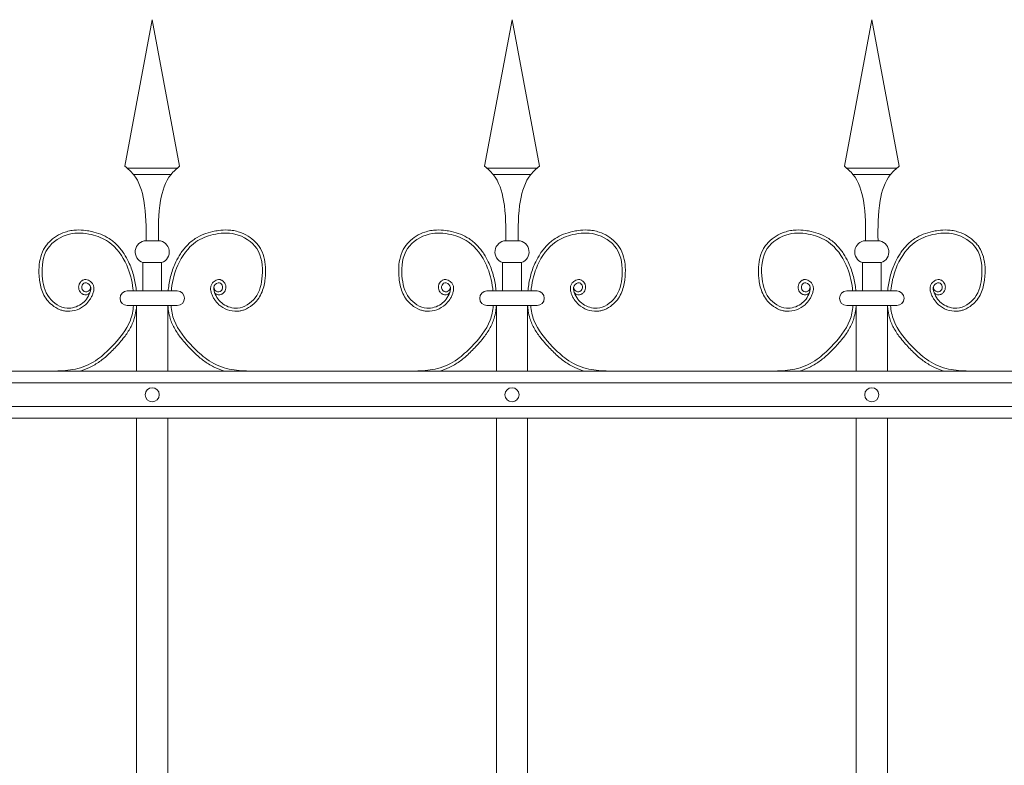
# Model space of a CAD drawing. Header units: millimetres. Extents: x 6567289036 to 6568990308, y 5976640423 to 5977332400.
# Tile 267 of 334: x 6568275012 to 6568275634, y 5976808978 to 5976809449. Entities that reach past the tile are written whole.
import ezdxf

# ---------------------------------------------------------------- set-up
doc = ezdxf.new("R2010")
doc.units = ezdxf.units.MM
doc.layers.add('01_widok', color=7, linetype='Continuous', lineweight=13)

# ---------------------------------------------------------------- blocks, each defined once
blk = doc.blocks.new('A$C6D0402AF')
at = {"layer": '01_widok'}
for p, q in [((0.72249, 1.4602), (0.74, 1.55381)), ((0.75751, 1.4602), (0.74, 1.55381)), ((0.95249, 1.4602), (0.97, 1.55381)), ((0.98751, 1.4602), (0.97, 1.55381)), ((1.18249, 1.4602), (1.2, 1.55381)), ((1.21751, 1.4602), (1.2, 1.55381)), ((0.74, 1.45881), (0.724, 1.45881)), ((0.74, 1.45481), (0.728, 1.45481)), ((0.74, 1.45881), (0.756, 1.45881)), ((0.74, 1.45481), (0.752, 1.45481)), ((0.97, 1.45881), (0.954, 1.45881)), ((0.97, 1.45481), (0.958, 1.45481)), ((0.97, 1.45881), (0.986, 1.45881)), ((0.97, 1.45481), (0.982, 1.45481)), ((1.2, 1.45881), (1.184, 1.45881)), ((1.2, 1.45481), (1.188, 1.45481)), ((1.2, 1.45881), (1.216, 1.45881)), ((1.2, 1.45481), (1.212, 1.45481)), ((0.74, 1.41247), (0.73601, 1.41247)), ((0.74, 1.41247), (0.74399, 1.41247)), ((0.97, 1.41247), (0.96601, 1.41247)), ((0.97, 1.41247), (0.97399, 1.41247)), ((1.2, 1.41247), (1.19601, 1.41247)), ((1.2, 1.41247), (1.20399, 1.41247)), ((0.73401, 1.39847), (0.74, 1.39847)), ((0.73401, 1.39847), (0.73401, 1.38047)), ((0.74599, 1.39847), (0.74, 1.39847)), ((0.74599, 1.39847), (0.74599, 1.38047)), ((0.96401, 1.39847), (0.97, 1.39847)), ((0.96401, 1.39847), (0.96401, 1.38047)), ((0.97599, 1.39847), (0.97, 1.39847)), ((0.97599, 1.39847), (0.97599, 1.38047)), ((1.19401, 1.39847), (1.2, 1.39847)), ((1.19401, 1.39847), (1.19401, 1.38047)), ((1.20599, 1.39847), (1.2, 1.39847)), ((1.20599, 1.39847), (1.20599, 1.38047)), ((0.74, 1.38047), (0.724, 1.38047)), ((0.74, 1.38047), (0.756, 1.38047)), ((0.97, 1.38047), (0.954, 1.38047)), ((0.97, 1.38047), (0.986, 1.38047)), ((1.2, 1.38047), (1.184, 1.38047)), ((1.2, 1.38047), (1.216, 1.38047)), ((0.73, 1.371), (0.724, 1.371)), ((0.73, 1.371), (0.73, 1.329)), ((0.73, 1.371), (0.75, 1.371)), ((0.75, 1.371), (0.75, 1.329)), ((0.75, 1.371), (0.756, 1.371)), ((0.96, 1.371), (0.954, 1.371)), ((0.96, 1.371), (0.96, 1.329)), ((0.96, 1.371), (0.98, 1.371)), ((0.98, 1.371), (0.98, 1.329)), ((0.98, 1.371), (0.986, 1.371)), ((1.19, 1.371), (1.184, 1.371)), ((1.19, 1.371), (1.19, 1.329)), ((1.19, 1.371), (1.21, 1.371)), ((1.21, 1.371), (1.21, 1.329)), ((1.21, 1.371), (1.216, 1.371)), ((2.57, 1.329), (0.06, 1.329)), ((0.06, 1.3215), (2.57, 1.3215)), ((0.06, 1.3065), (2.57, 1.3065)), ((2.57, 1.299), (0.06, 1.299)), ((0.73, 1.299), (0.73, 0.819)), ((0.75, 1.299), (0.75, 0.819)), ((0.96, 1.299), (0.96, 0.819)), ((0.98, 1.299), (0.98, 0.819)), ((1.19, 1.299), (1.19, 0.819)), ((1.21, 1.299), (1.21, 0.819))]:
    blk.add_line(p, q, dxfattribs=at)
for centre in [(0.74, 1.314), (0.97, 1.314), (1.2, 1.314)]:
    blk.add_circle(centre, 0.0045, dxfattribs=at)
for centre, radius, start, end in [((0.73627, 1.40529), 0.00718, 92.05804, 251.68172), ((0.74373, 1.40529), 0.00718, 288.31828, 87.94196), ((0.96627, 1.40529), 0.00718, 92.05804, 251.68172), ((0.97373, 1.40529), 0.00718, 288.31828, 87.94196), ((1.19627, 1.40529), 0.00718, 92.05804, 251.68172), ((1.20373, 1.40529), 0.00718, 288.31828, 87.94196), ((0.72411, 1.37573), 0.00473, 91.38218, 268.61782), ((0.75589, 1.37573), 0.00473, 271.38218, 88.61782), ((0.95411, 1.37573), 0.00473, 91.38218, 268.61782), ((0.98589, 1.37573), 0.00473, 271.38218, 88.61782), ((1.18411, 1.37573), 0.00473, 91.38218, 268.61782), ((1.21589, 1.37573), 0.00473, 271.38218, 88.61782)]:
    blk.add_arc(centre, radius, start, end, dxfattribs=at)
for points in [[(0.72249, 1.4602), (0.728, 1.45481), (0.73464, 1.43812), (0.73601, 1.41247)], [(0.75751, 1.4602), (0.752, 1.45481), (0.74536, 1.43812), (0.74399, 1.41247)], [(0.95249, 1.4602), (0.958, 1.45481), (0.96464, 1.43812), (0.96601, 1.41247)], [(0.98751, 1.4602), (0.982, 1.45481), (0.97536, 1.43812), (0.97399, 1.41247)], [(1.18249, 1.4602), (1.188, 1.45481), (1.19464, 1.43812), (1.19601, 1.41247)], [(1.21751, 1.4602), (1.212, 1.45481), (1.20536, 1.43812), (1.20399, 1.41247)]]:
    blk.add_spline(points, degree=3, dxfattribs=at)
for points, knots in [([(0.70014, 1.37922), (0.69904, 1.37757), (0.69661, 1.37789), (0.69604, 1.37807), (0.69582, 1.37815), (0.6954, 1.37836), (0.6952, 1.37847), (0.69454, 1.37894), (0.69415, 1.37936), (0.69354, 1.38027), (0.69331, 1.38076), (0.69301, 1.3818), (0.69294, 1.38234), (0.69296, 1.38319), (0.693, 1.3835), (0.69312, 1.38409), (0.69321, 1.38437), (0.69352, 1.38516), (0.6938, 1.38563), (0.69451, 1.38648), (0.69493, 1.38686), (0.69571, 1.38729), (0.69599, 1.38741), (0.6965, 1.38756), (0.69673, 1.3876), (0.69717, 1.38764), (0.69739, 1.38765), (0.69816, 1.3876), (0.69868, 1.38745), (0.69962, 1.38704), (0.70004, 1.38678), (0.7008, 1.38617), (0.70115, 1.38583), (0.70165, 1.3852), (0.70183, 1.38493), (0.70214, 1.38437), (0.70227, 1.38409), (0.70247, 1.38353), (0.70255, 1.38324), (0.70271, 1.38238), (0.70272, 1.3818), (0.70263, 1.38073), (0.70253, 1.38022), (0.70232, 1.37942), (0.70222, 1.37911), (0.70199, 1.37846), (0.70186, 1.37811), (0.70158, 1.37743), (0.70142, 1.37709), (0.70094, 1.3761), (0.70057, 1.37546), (0.69937, 1.37364), (0.69842, 1.37254), (0.69577, 1.37019), (0.69394, 1.36909), (0.68996, 1.36762), (0.68782, 1.36725), (0.68488, 1.36741), (0.68409, 1.36752), (0.68255, 1.36786), (0.6818, 1.36809), (0.6792, 1.36908), (0.67747, 1.37012), (0.6747, 1.37238), (0.67359, 1.37352), (0.67169, 1.376), (0.67091, 1.37732), (0.66963, 1.38006), (0.66914, 1.38148), (0.66838, 1.38434), (0.66812, 1.38578), (0.66779, 1.38832), (0.66769, 1.38942), (0.66756, 1.39164), (0.66753, 1.39275), (0.66758, 1.3961), (0.6678, 1.39834), (0.66873, 1.4027), (0.66944, 1.40482), (0.67096, 1.40768), (0.67149, 1.40853), (0.67268, 1.41014), (0.67334, 1.41091), (0.67545, 1.41306), (0.67705, 1.41432), (0.6805, 1.41644), (0.68235, 1.4173), (0.68547, 1.41835), (0.6867, 1.41867), (0.68918, 1.41913), (0.69042, 1.41926), (0.69366, 1.41941), (0.69566, 1.4193), (0.69885, 1.41887), (0.70007, 1.41864), (0.70324, 1.41791), (0.70518, 1.41733), (0.70896, 1.41583), (0.71079, 1.41491), (0.71346, 1.41318), (0.71438, 1.41251), (0.71612, 1.41106), (0.71695, 1.41028), (0.71931, 1.40783), (0.72071, 1.40604), (0.72304, 1.40249), (0.72401, 1.40075), (0.72616, 1.39627), (0.72717, 1.3935), (0.72874, 1.38785), (0.72928, 1.38498), (0.72971, 1.38152), (0.72977, 1.381), (0.72983, 1.38047)], [4.6165, 4.6165, 4.6165, 4.6165, 5.188367, 5.188367, 5.549428, 5.549428, 5.910489, 5.910489, 6.837983, 6.837983, 7.765478, 7.765478, 8.692972, 8.692972, 9.190028, 9.190028, 9.687083, 9.687083, 10.618534, 10.618534, 11.549985, 11.549985, 12.010547, 12.010547, 12.33998, 12.33998, 12.669414, 12.669414, 13.561099, 13.561099, 14.452783, 14.452783, 15.344467, 15.344467, 15.940368, 15.940368, 16.492607, 16.492607, 17.044846, 17.044846, 18.200205, 18.200205, 19.355563, 19.355563, 20.151118, 20.151118, 21.100453, 21.100453, 22.049789, 22.049789, 23.94846, 23.94846, 27.745803, 27.745803, 33.221248, 33.221248, 38.696693, 38.696693, 40.725069, 40.725069, 42.753445, 42.753445, 47.908007, 47.908007, 52.041948, 52.041948, 56.17589, 56.17589, 60.309831, 60.309831, 64.342201, 64.342201, 67.40836, 67.40836, 70.47452, 70.47452, 76.606839, 76.606839, 82.739158, 82.739158, 85.455708, 85.455708, 88.172258, 88.172258, 93.605357, 93.605357, 99.038456, 99.038456, 102.482403, 102.482403, 105.92635, 105.92635, 111.504268, 111.504268, 114.996104, 114.996104, 120.708661, 120.708661, 126.421218, 126.421218, 129.587167, 129.587167, 132.753115, 132.753115, 139.085012, 139.085012, 144.64085, 144.64085, 153.114925, 153.114925, 161.589001, 161.589001, 163.11027, 163.11027, 163.11027, 163.11027]), ([(0.70062, 1.38267), (0.70043, 1.38189), (0.69997, 1.38002), (0.69599, 1.37927), (0.69423, 1.38316), (0.69704, 1.38672), (0.70127, 1.38362), (0.69999, 1.37746), (0.6952, 1.37115), (0.68414, 1.36773), (0.67219, 1.37557), (0.66865, 1.39087), (0.67058, 1.40849), (0.68603, 1.41817), (0.70055, 1.41716), (0.7148, 1.41161), (0.72426, 1.39811), (0.72712, 1.38659), (0.72777, 1.38093), (0.72782, 1.38047)], [0, 0, 0, 0, 2.276171, 5.482858, 9.081143, 12.123133, 16.088096, 20.24215, 29.50989, 38.967775, 52.064989, 66.796785, 84.531155, 101.296087, 115.254866, 127.16367, 146.089907, 161.545397, 162.912572, 162.912572, 162.912572, 162.912572]), ([(0.77986, 1.37922), (0.78096, 1.37757), (0.78339, 1.37789), (0.78396, 1.37807), (0.78418, 1.37815), (0.7846, 1.37836), (0.7848, 1.37847), (0.78546, 1.37894), (0.78585, 1.37936), (0.78646, 1.38027), (0.78669, 1.38076), (0.78699, 1.3818), (0.78706, 1.38234), (0.78704, 1.38319), (0.787, 1.3835), (0.78688, 1.38409), (0.78679, 1.38437), (0.78648, 1.38516), (0.7862, 1.38563), (0.78549, 1.38648), (0.78507, 1.38686), (0.78429, 1.38729), (0.78401, 1.38741), (0.7835, 1.38756), (0.78327, 1.3876), (0.78283, 1.38764), (0.78261, 1.38765), (0.78184, 1.3876), (0.78132, 1.38745), (0.78038, 1.38704), (0.77996, 1.38678), (0.7792, 1.38617), (0.77885, 1.38583), (0.77835, 1.3852), (0.77817, 1.38493), (0.77786, 1.38437), (0.77773, 1.38409), (0.77753, 1.38353), (0.77745, 1.38324), (0.77729, 1.38238), (0.77728, 1.3818), (0.77737, 1.38073), (0.77747, 1.38022), (0.77768, 1.37942), (0.77778, 1.37911), (0.77801, 1.37846), (0.77814, 1.37811), (0.77842, 1.37743), (0.77858, 1.37709), (0.77906, 1.3761), (0.77943, 1.37546), (0.78063, 1.37364), (0.78158, 1.37254), (0.78423, 1.37019), (0.78606, 1.36909), (0.79004, 1.36762), (0.79218, 1.36725), (0.79512, 1.36741), (0.79591, 1.36752), (0.79745, 1.36786), (0.7982, 1.36809), (0.8008, 1.36908), (0.80253, 1.37012), (0.8053, 1.37238), (0.80641, 1.37352), (0.80831, 1.376), (0.80909, 1.37732), (0.81037, 1.38006), (0.81086, 1.38148), (0.81162, 1.38434), (0.81188, 1.38578), (0.81221, 1.38832), (0.81231, 1.38942), (0.81244, 1.39164), (0.81247, 1.39275), (0.81242, 1.3961), (0.8122, 1.39834), (0.81127, 1.4027), (0.81056, 1.40482), (0.80904, 1.40768), (0.80851, 1.40853), (0.80732, 1.41014), (0.80666, 1.41091), (0.80455, 1.41306), (0.80295, 1.41432), (0.7995, 1.41644), (0.79765, 1.4173), (0.79453, 1.41835), (0.7933, 1.41867), (0.79082, 1.41913), (0.78958, 1.41926), (0.78634, 1.41941), (0.78434, 1.4193), (0.78115, 1.41887), (0.77993, 1.41864), (0.77676, 1.41791), (0.77482, 1.41733), (0.77104, 1.41583), (0.76921, 1.41491), (0.76654, 1.41318), (0.76562, 1.41251), (0.76388, 1.41106), (0.76305, 1.41028), (0.76069, 1.40783), (0.75929, 1.40604), (0.75696, 1.40249), (0.75599, 1.40075), (0.75384, 1.39627), (0.75283, 1.3935), (0.75126, 1.38785), (0.75072, 1.38498), (0.75029, 1.38152), (0.75023, 1.381), (0.75017, 1.38047)], [4.6165, 4.6165, 4.6165, 4.6165, 5.188367, 5.188367, 5.549428, 5.549428, 5.910489, 5.910489, 6.837983, 6.837983, 7.765478, 7.765478, 8.692972, 8.692972, 9.190028, 9.190028, 9.687083, 9.687083, 10.618534, 10.618534, 11.549985, 11.549985, 12.010547, 12.010547, 12.33998, 12.33998, 12.669414, 12.669414, 13.561099, 13.561099, 14.452783, 14.452783, 15.344467, 15.344467, 15.940368, 15.940368, 16.492607, 16.492607, 17.044846, 17.044846, 18.200205, 18.200205, 19.355563, 19.355563, 20.151118, 20.151118, 21.100453, 21.100453, 22.049789, 22.049789, 23.94846, 23.94846, 27.745803, 27.745803, 33.221248, 33.221248, 38.696693, 38.696693, 40.725069, 40.725069, 42.753445, 42.753445, 47.908007, 47.908007, 52.041948, 52.041948, 56.17589, 56.17589, 60.309831, 60.309831, 64.342201, 64.342201, 67.40836, 67.40836, 70.47452, 70.47452, 76.606839, 76.606839, 82.739158, 82.739158, 85.455708, 85.455708, 88.172258, 88.172258, 93.605357, 93.605357, 99.038456, 99.038456, 102.482403, 102.482403, 105.92635, 105.92635, 111.504268, 111.504268, 114.996104, 114.996104, 120.708661, 120.708661, 126.421218, 126.421218, 129.587167, 129.587167, 132.753115, 132.753115, 139.085012, 139.085012, 144.64085, 144.64085, 153.114925, 153.114925, 161.589001, 161.589001, 163.11027, 163.11027, 163.11027, 163.11027]), ([(0.77938, 1.38267), (0.77957, 1.38189), (0.78003, 1.38002), (0.78401, 1.37927), (0.78577, 1.38316), (0.78296, 1.38672), (0.77873, 1.38362), (0.78001, 1.37746), (0.7848, 1.37115), (0.79586, 1.36773), (0.80781, 1.37557), (0.81135, 1.39087), (0.80942, 1.40849), (0.79397, 1.41817), (0.77945, 1.41716), (0.7652, 1.41161), (0.75574, 1.39811), (0.75288, 1.38659), (0.75223, 1.38093), (0.75218, 1.38047)], [0, 0, 0, 0, 2.276171, 5.482858, 9.081143, 12.123133, 16.088096, 20.24215, 29.50989, 38.967775, 52.064989, 66.796785, 84.531155, 101.296087, 115.254866, 127.16367, 146.089907, 161.545397, 162.912572, 162.912572, 162.912572, 162.912572]), ([(0.93014, 1.37922), (0.92904, 1.37757), (0.92661, 1.37789), (0.92604, 1.37807), (0.92582, 1.37815), (0.9254, 1.37836), (0.9252, 1.37847), (0.92454, 1.37894), (0.92415, 1.37936), (0.92354, 1.38027), (0.92331, 1.38076), (0.92301, 1.3818), (0.92294, 1.38234), (0.92296, 1.38319), (0.923, 1.3835), (0.92312, 1.38409), (0.92321, 1.38437), (0.92352, 1.38516), (0.9238, 1.38563), (0.92451, 1.38648), (0.92493, 1.38686), (0.92571, 1.38729), (0.92599, 1.38741), (0.9265, 1.38756), (0.92673, 1.3876), (0.92717, 1.38764), (0.92739, 1.38765), (0.92816, 1.3876), (0.92868, 1.38745), (0.92962, 1.38704), (0.93004, 1.38678), (0.9308, 1.38617), (0.93115, 1.38583), (0.93165, 1.3852), (0.93183, 1.38493), (0.93214, 1.38437), (0.93227, 1.38409), (0.93247, 1.38353), (0.93255, 1.38324), (0.93271, 1.38238), (0.93272, 1.3818), (0.93263, 1.38073), (0.93253, 1.38022), (0.93232, 1.37942), (0.93222, 1.37911), (0.93199, 1.37846), (0.93186, 1.37811), (0.93158, 1.37743), (0.93142, 1.37709), (0.93094, 1.3761), (0.93057, 1.37546), (0.92937, 1.37364), (0.92842, 1.37254), (0.92577, 1.37019), (0.92394, 1.36909), (0.91996, 1.36762), (0.91782, 1.36725), (0.91488, 1.36741), (0.91409, 1.36752), (0.91255, 1.36786), (0.9118, 1.36809), (0.9092, 1.36908), (0.90747, 1.37012), (0.9047, 1.37238), (0.90359, 1.37352), (0.90169, 1.376), (0.90091, 1.37732), (0.89963, 1.38006), (0.89914, 1.38148), (0.89838, 1.38434), (0.89812, 1.38578), (0.89779, 1.38832), (0.89769, 1.38942), (0.89756, 1.39164), (0.89753, 1.39275), (0.89758, 1.3961), (0.8978, 1.39834), (0.89873, 1.4027), (0.89944, 1.40482), (0.90096, 1.40768), (0.90149, 1.40853), (0.90268, 1.41014), (0.90334, 1.41091), (0.90545, 1.41306), (0.90705, 1.41432), (0.9105, 1.41644), (0.91235, 1.4173), (0.91547, 1.41835), (0.9167, 1.41867), (0.91918, 1.41913), (0.92042, 1.41926), (0.92366, 1.41941), (0.92566, 1.4193), (0.92885, 1.41887), (0.93007, 1.41864), (0.93324, 1.41791), (0.93518, 1.41733), (0.93896, 1.41583), (0.94079, 1.41491), (0.94346, 1.41318), (0.94438, 1.41251), (0.94612, 1.41106), (0.94695, 1.41028), (0.94931, 1.40783), (0.95071, 1.40604), (0.95304, 1.40249), (0.95401, 1.40075), (0.95616, 1.39627), (0.95717, 1.3935), (0.95874, 1.38785), (0.95928, 1.38498), (0.95971, 1.38152), (0.95977, 1.381), (0.95983, 1.38047)], [4.6165, 4.6165, 4.6165, 4.6165, 5.188367, 5.188367, 5.549428, 5.549428, 5.910489, 5.910489, 6.837983, 6.837983, 7.765478, 7.765478, 8.692972, 8.692972, 9.190028, 9.190028, 9.687083, 9.687083, 10.618534, 10.618534, 11.549985, 11.549985, 12.010547, 12.010547, 12.33998, 12.33998, 12.669414, 12.669414, 13.561099, 13.561099, 14.452783, 14.452783, 15.344467, 15.344467, 15.940368, 15.940368, 16.492607, 16.492607, 17.044846, 17.044846, 18.200205, 18.200205, 19.355563, 19.355563, 20.151118, 20.151118, 21.100453, 21.100453, 22.049789, 22.049789, 23.94846, 23.94846, 27.745803, 27.745803, 33.221248, 33.221248, 38.696693, 38.696693, 40.725069, 40.725069, 42.753445, 42.753445, 47.908007, 47.908007, 52.041948, 52.041948, 56.17589, 56.17589, 60.309831, 60.309831, 64.342201, 64.342201, 67.40836, 67.40836, 70.47452, 70.47452, 76.606839, 76.606839, 82.739158, 82.739158, 85.455708, 85.455708, 88.172258, 88.172258, 93.605357, 93.605357, 99.038456, 99.038456, 102.482403, 102.482403, 105.92635, 105.92635, 111.504268, 111.504268, 114.996104, 114.996104, 120.708661, 120.708661, 126.421218, 126.421218, 129.587167, 129.587167, 132.753115, 132.753115, 139.085012, 139.085012, 144.64085, 144.64085, 153.114925, 153.114925, 161.589001, 161.589001, 163.11027, 163.11027, 163.11027, 163.11027]), ([(0.93062, 1.38267), (0.93043, 1.38189), (0.92997, 1.38002), (0.92599, 1.37927), (0.92423, 1.38316), (0.92704, 1.38672), (0.93127, 1.38362), (0.92999, 1.37746), (0.9252, 1.37115), (0.91414, 1.36773), (0.90219, 1.37557), (0.89865, 1.39087), (0.90058, 1.40849), (0.91603, 1.41817), (0.93055, 1.41716), (0.9448, 1.41161), (0.95426, 1.39811), (0.95712, 1.38659), (0.95777, 1.38093), (0.95782, 1.38047)], [0, 0, 0, 0, 2.276171, 5.482858, 9.081143, 12.123133, 16.088096, 20.24215, 29.50989, 38.967775, 52.064989, 66.796785, 84.531155, 101.296087, 115.254866, 127.16367, 146.089907, 161.545397, 162.912572, 162.912572, 162.912572, 162.912572]), ([(1.00986, 1.37922), (1.01096, 1.37757), (1.01339, 1.37789), (1.01396, 1.37807), (1.01418, 1.37815), (1.0146, 1.37836), (1.0148, 1.37847), (1.01546, 1.37894), (1.01585, 1.37936), (1.01646, 1.38027), (1.01669, 1.38076), (1.01699, 1.3818), (1.01706, 1.38234), (1.01704, 1.38319), (1.017, 1.3835), (1.01688, 1.38409), (1.01679, 1.38437), (1.01648, 1.38516), (1.0162, 1.38563), (1.01549, 1.38648), (1.01507, 1.38686), (1.01429, 1.38729), (1.01401, 1.38741), (1.0135, 1.38756), (1.01327, 1.3876), (1.01283, 1.38764), (1.01261, 1.38765), (1.01184, 1.3876), (1.01132, 1.38745), (1.01038, 1.38704), (1.00996, 1.38678), (1.0092, 1.38617), (1.00885, 1.38583), (1.00835, 1.3852), (1.00817, 1.38493), (1.00786, 1.38437), (1.00773, 1.38409), (1.00753, 1.38353), (1.00745, 1.38324), (1.00729, 1.38238), (1.00728, 1.3818), (1.00737, 1.38073), (1.00747, 1.38022), (1.00768, 1.37942), (1.00778, 1.37911), (1.00801, 1.37846), (1.00814, 1.37811), (1.00842, 1.37743), (1.00858, 1.37709), (1.00906, 1.3761), (1.00943, 1.37546), (1.01063, 1.37364), (1.01158, 1.37254), (1.01423, 1.37019), (1.01606, 1.36909), (1.02004, 1.36762), (1.02218, 1.36725), (1.02512, 1.36741), (1.02591, 1.36752), (1.02745, 1.36786), (1.0282, 1.36809), (1.0308, 1.36908), (1.03253, 1.37012), (1.0353, 1.37238), (1.03641, 1.37352), (1.03831, 1.376), (1.03909, 1.37732), (1.04037, 1.38006), (1.04086, 1.38148), (1.04162, 1.38434), (1.04188, 1.38578), (1.04221, 1.38832), (1.04231, 1.38942), (1.04244, 1.39164), (1.04247, 1.39275), (1.04242, 1.3961), (1.0422, 1.39834), (1.04127, 1.4027), (1.04056, 1.40482), (1.03904, 1.40768), (1.03851, 1.40853), (1.03732, 1.41014), (1.03666, 1.41091), (1.03455, 1.41306), (1.03295, 1.41432), (1.0295, 1.41644), (1.02765, 1.4173), (1.02453, 1.41835), (1.0233, 1.41867), (1.02082, 1.41913), (1.01958, 1.41926), (1.01634, 1.41941), (1.01434, 1.4193), (1.01115, 1.41887), (1.00993, 1.41864), (1.00676, 1.41791), (1.00482, 1.41733), (1.00104, 1.41583), (0.99921, 1.41491), (0.99654, 1.41318), (0.99562, 1.41251), (0.99388, 1.41106), (0.99305, 1.41028), (0.99069, 1.40783), (0.98929, 1.40604), (0.98696, 1.40249), (0.98599, 1.40075), (0.98384, 1.39627), (0.98283, 1.3935), (0.98126, 1.38785), (0.98072, 1.38498), (0.98029, 1.38152), (0.98023, 1.381), (0.98017, 1.38047)], [4.6165, 4.6165, 4.6165, 4.6165, 5.188367, 5.188367, 5.549428, 5.549428, 5.910489, 5.910489, 6.837983, 6.837983, 7.765478, 7.765478, 8.692972, 8.692972, 9.190028, 9.190028, 9.687083, 9.687083, 10.618534, 10.618534, 11.549985, 11.549985, 12.010547, 12.010547, 12.33998, 12.33998, 12.669414, 12.669414, 13.561099, 13.561099, 14.452783, 14.452783, 15.344467, 15.344467, 15.940368, 15.940368, 16.492607, 16.492607, 17.044846, 17.044846, 18.200205, 18.200205, 19.355563, 19.355563, 20.151118, 20.151118, 21.100453, 21.100453, 22.049789, 22.049789, 23.94846, 23.94846, 27.745803, 27.745803, 33.221248, 33.221248, 38.696693, 38.696693, 40.725069, 40.725069, 42.753445, 42.753445, 47.908007, 47.908007, 52.041948, 52.041948, 56.17589, 56.17589, 60.309831, 60.309831, 64.342201, 64.342201, 67.40836, 67.40836, 70.47452, 70.47452, 76.606839, 76.606839, 82.739158, 82.739158, 85.455708, 85.455708, 88.172258, 88.172258, 93.605357, 93.605357, 99.038456, 99.038456, 102.482403, 102.482403, 105.92635, 105.92635, 111.504268, 111.504268, 114.996104, 114.996104, 120.708661, 120.708661, 126.421218, 126.421218, 129.587167, 129.587167, 132.753115, 132.753115, 139.085012, 139.085012, 144.64085, 144.64085, 153.114925, 153.114925, 161.589001, 161.589001, 163.11027, 163.11027, 163.11027, 163.11027]), ([(1.00938, 1.38267), (1.00957, 1.38189), (1.01003, 1.38002), (1.01401, 1.37927), (1.01577, 1.38316), (1.01296, 1.38672), (1.00873, 1.38362), (1.01001, 1.37746), (1.0148, 1.37115), (1.02586, 1.36773), (1.03781, 1.37557), (1.04135, 1.39087), (1.03942, 1.40849), (1.02397, 1.41817), (1.00945, 1.41716), (0.9952, 1.41161), (0.98574, 1.39811), (0.98288, 1.38659), (0.98223, 1.38093), (0.98218, 1.38047)], [0, 0, 0, 0, 2.276171, 5.482858, 9.081143, 12.123133, 16.088096, 20.24215, 29.50989, 38.967775, 52.064989, 66.796785, 84.531155, 101.296087, 115.254866, 127.16367, 146.089907, 161.545397, 162.912572, 162.912572, 162.912572, 162.912572]), ([(1.16014, 1.37922), (1.15904, 1.37757), (1.15661, 1.37789), (1.15604, 1.37807), (1.15582, 1.37815), (1.1554, 1.37836), (1.1552, 1.37847), (1.15454, 1.37894), (1.15415, 1.37936), (1.15354, 1.38027), (1.15331, 1.38076), (1.15301, 1.3818), (1.15294, 1.38234), (1.15296, 1.38319), (1.153, 1.3835), (1.15312, 1.38409), (1.15321, 1.38437), (1.15352, 1.38516), (1.1538, 1.38563), (1.15451, 1.38648), (1.15493, 1.38686), (1.15571, 1.38729), (1.15599, 1.38741), (1.1565, 1.38756), (1.15673, 1.3876), (1.15717, 1.38764), (1.15739, 1.38765), (1.15816, 1.3876), (1.15868, 1.38745), (1.15962, 1.38704), (1.16004, 1.38678), (1.1608, 1.38617), (1.16115, 1.38583), (1.16165, 1.3852), (1.16183, 1.38493), (1.16214, 1.38437), (1.16227, 1.38409), (1.16247, 1.38353), (1.16255, 1.38324), (1.16271, 1.38238), (1.16272, 1.3818), (1.16263, 1.38073), (1.16253, 1.38022), (1.16232, 1.37942), (1.16222, 1.37911), (1.16199, 1.37846), (1.16186, 1.37811), (1.16158, 1.37743), (1.16142, 1.37709), (1.16094, 1.3761), (1.16057, 1.37546), (1.15937, 1.37364), (1.15842, 1.37254), (1.15577, 1.37019), (1.15394, 1.36909), (1.14996, 1.36762), (1.14782, 1.36725), (1.14488, 1.36741), (1.14409, 1.36752), (1.14255, 1.36786), (1.1418, 1.36809), (1.1392, 1.36908), (1.13747, 1.37012), (1.1347, 1.37238), (1.13359, 1.37352), (1.13169, 1.376), (1.13091, 1.37732), (1.12963, 1.38006), (1.12914, 1.38148), (1.12838, 1.38434), (1.12812, 1.38578), (1.12779, 1.38832), (1.12769, 1.38942), (1.12756, 1.39164), (1.12753, 1.39275), (1.12758, 1.3961), (1.1278, 1.39834), (1.12873, 1.4027), (1.12944, 1.40482), (1.13096, 1.40768), (1.13149, 1.40853), (1.13268, 1.41014), (1.13334, 1.41091), (1.13545, 1.41306), (1.13705, 1.41432), (1.1405, 1.41644), (1.14235, 1.4173), (1.14547, 1.41835), (1.1467, 1.41867), (1.14918, 1.41913), (1.15042, 1.41926), (1.15366, 1.41941), (1.15566, 1.4193), (1.15885, 1.41887), (1.16007, 1.41864), (1.16324, 1.41791), (1.16518, 1.41733), (1.16896, 1.41583), (1.17079, 1.41491), (1.17346, 1.41318), (1.17438, 1.41251), (1.17612, 1.41106), (1.17695, 1.41028), (1.17931, 1.40783), (1.18071, 1.40604), (1.18304, 1.40249), (1.18401, 1.40075), (1.18616, 1.39627), (1.18717, 1.3935), (1.18874, 1.38785), (1.18928, 1.38498), (1.18971, 1.38152), (1.18977, 1.381), (1.18983, 1.38047)], [4.6165, 4.6165, 4.6165, 4.6165, 5.188367, 5.188367, 5.549428, 5.549428, 5.910489, 5.910489, 6.837983, 6.837983, 7.765478, 7.765478, 8.692972, 8.692972, 9.190028, 9.190028, 9.687083, 9.687083, 10.618534, 10.618534, 11.549985, 11.549985, 12.010547, 12.010547, 12.33998, 12.33998, 12.669414, 12.669414, 13.561099, 13.561099, 14.452783, 14.452783, 15.344467, 15.344467, 15.940368, 15.940368, 16.492607, 16.492607, 17.044846, 17.044846, 18.200205, 18.200205, 19.355563, 19.355563, 20.151118, 20.151118, 21.100453, 21.100453, 22.049789, 22.049789, 23.94846, 23.94846, 27.745803, 27.745803, 33.221248, 33.221248, 38.696693, 38.696693, 40.725069, 40.725069, 42.753445, 42.753445, 47.908007, 47.908007, 52.041948, 52.041948, 56.17589, 56.17589, 60.309831, 60.309831, 64.342201, 64.342201, 67.40836, 67.40836, 70.47452, 70.47452, 76.606839, 76.606839, 82.739158, 82.739158, 85.455708, 85.455708, 88.172258, 88.172258, 93.605357, 93.605357, 99.038456, 99.038456, 102.482403, 102.482403, 105.92635, 105.92635, 111.504268, 111.504268, 114.996104, 114.996104, 120.708661, 120.708661, 126.421218, 126.421218, 129.587167, 129.587167, 132.753115, 132.753115, 139.085012, 139.085012, 144.64085, 144.64085, 153.114925, 153.114925, 161.589001, 161.589001, 163.11027, 163.11027, 163.11027, 163.11027]), ([(1.16062, 1.38267), (1.16043, 1.38189), (1.15997, 1.38002), (1.15599, 1.37927), (1.15423, 1.38316), (1.15704, 1.38672), (1.16127, 1.38362), (1.15999, 1.37746), (1.1552, 1.37115), (1.14414, 1.36773), (1.13219, 1.37557), (1.12865, 1.39087), (1.13058, 1.40849), (1.14603, 1.41817), (1.16055, 1.41716), (1.1748, 1.41161), (1.18426, 1.39811), (1.18712, 1.38659), (1.18777, 1.38093), (1.18782, 1.38047)], [0, 0, 0, 0, 2.276171, 5.482858, 9.081143, 12.123133, 16.088096, 20.24215, 29.50989, 38.967775, 52.064989, 66.796785, 84.531155, 101.296087, 115.254866, 127.16367, 146.089907, 161.545397, 162.912572, 162.912572, 162.912572, 162.912572]), ([(1.23986, 1.37922), (1.24096, 1.37757), (1.24339, 1.37789), (1.24396, 1.37807), (1.24418, 1.37815), (1.2446, 1.37836), (1.2448, 1.37847), (1.24546, 1.37894), (1.24585, 1.37936), (1.24646, 1.38027), (1.24669, 1.38076), (1.24699, 1.3818), (1.24706, 1.38234), (1.24704, 1.38319), (1.247, 1.3835), (1.24688, 1.38409), (1.24679, 1.38437), (1.24648, 1.38516), (1.2462, 1.38563), (1.24549, 1.38648), (1.24507, 1.38686), (1.24429, 1.38729), (1.24401, 1.38741), (1.2435, 1.38756), (1.24327, 1.3876), (1.24283, 1.38764), (1.24261, 1.38765), (1.24184, 1.3876), (1.24132, 1.38745), (1.24038, 1.38704), (1.23996, 1.38678), (1.2392, 1.38617), (1.23885, 1.38583), (1.23835, 1.3852), (1.23817, 1.38493), (1.23786, 1.38437), (1.23773, 1.38409), (1.23753, 1.38353), (1.23745, 1.38324), (1.23729, 1.38238), (1.23728, 1.3818), (1.23737, 1.38073), (1.23747, 1.38022), (1.23768, 1.37942), (1.23778, 1.37911), (1.23801, 1.37846), (1.23814, 1.37811), (1.23842, 1.37743), (1.23858, 1.37709), (1.23906, 1.3761), (1.23943, 1.37546), (1.24063, 1.37364), (1.24158, 1.37254), (1.24423, 1.37019), (1.24606, 1.36909), (1.25004, 1.36762), (1.25218, 1.36725), (1.25512, 1.36741), (1.25591, 1.36752), (1.25745, 1.36786), (1.2582, 1.36809), (1.2608, 1.36908), (1.26253, 1.37012), (1.2653, 1.37238), (1.26641, 1.37352), (1.26831, 1.376), (1.26909, 1.37732), (1.27037, 1.38006), (1.27086, 1.38148), (1.27162, 1.38434), (1.27188, 1.38578), (1.27221, 1.38832), (1.27231, 1.38942), (1.27244, 1.39164), (1.27247, 1.39275), (1.27242, 1.3961), (1.2722, 1.39834), (1.27127, 1.4027), (1.27056, 1.40482), (1.26904, 1.40768), (1.26851, 1.40853), (1.26732, 1.41014), (1.26666, 1.41091), (1.26455, 1.41306), (1.26295, 1.41432), (1.2595, 1.41644), (1.25765, 1.4173), (1.25453, 1.41835), (1.2533, 1.41867), (1.25082, 1.41913), (1.24958, 1.41926), (1.24634, 1.41941), (1.24434, 1.4193), (1.24115, 1.41887), (1.23993, 1.41864), (1.23676, 1.41791), (1.23482, 1.41733), (1.23104, 1.41583), (1.22921, 1.41491), (1.22654, 1.41318), (1.22562, 1.41251), (1.22388, 1.41106), (1.22305, 1.41028), (1.22069, 1.40783), (1.21929, 1.40604), (1.21696, 1.40249), (1.21599, 1.40075), (1.21384, 1.39627), (1.21283, 1.3935), (1.21126, 1.38785), (1.21072, 1.38498), (1.21029, 1.38152), (1.21023, 1.381), (1.21017, 1.38047)], [4.6165, 4.6165, 4.6165, 4.6165, 5.188367, 5.188367, 5.549428, 5.549428, 5.910489, 5.910489, 6.837983, 6.837983, 7.765478, 7.765478, 8.692972, 8.692972, 9.190028, 9.190028, 9.687083, 9.687083, 10.618534, 10.618534, 11.549985, 11.549985, 12.010547, 12.010547, 12.33998, 12.33998, 12.669414, 12.669414, 13.561099, 13.561099, 14.452783, 14.452783, 15.344467, 15.344467, 15.940368, 15.940368, 16.492607, 16.492607, 17.044846, 17.044846, 18.200205, 18.200205, 19.355563, 19.355563, 20.151118, 20.151118, 21.100453, 21.100453, 22.049789, 22.049789, 23.94846, 23.94846, 27.745803, 27.745803, 33.221248, 33.221248, 38.696693, 38.696693, 40.725069, 40.725069, 42.753445, 42.753445, 47.908007, 47.908007, 52.041948, 52.041948, 56.17589, 56.17589, 60.309831, 60.309831, 64.342201, 64.342201, 67.40836, 67.40836, 70.47452, 70.47452, 76.606839, 76.606839, 82.739158, 82.739158, 85.455708, 85.455708, 88.172258, 88.172258, 93.605357, 93.605357, 99.038456, 99.038456, 102.482403, 102.482403, 105.92635, 105.92635, 111.504268, 111.504268, 114.996104, 114.996104, 120.708661, 120.708661, 126.421218, 126.421218, 129.587167, 129.587167, 132.753115, 132.753115, 139.085012, 139.085012, 144.64085, 144.64085, 153.114925, 153.114925, 161.589001, 161.589001, 163.11027, 163.11027, 163.11027, 163.11027]), ([(1.23938, 1.38267), (1.23957, 1.38189), (1.24003, 1.38002), (1.24401, 1.37927), (1.24577, 1.38316), (1.24296, 1.38672), (1.23873, 1.38362), (1.24001, 1.37746), (1.2448, 1.37115), (1.25586, 1.36773), (1.26781, 1.37557), (1.27135, 1.39087), (1.26942, 1.40849), (1.25397, 1.41817), (1.23945, 1.41716), (1.2252, 1.41161), (1.21574, 1.39811), (1.21288, 1.38659), (1.21223, 1.38093), (1.21218, 1.38047)], [0, 0, 0, 0, 2.276171, 5.482858, 9.081143, 12.123133, 16.088096, 20.24215, 29.50989, 38.967775, 52.064989, 66.796785, 84.531155, 101.296087, 115.254866, 127.16367, 146.089907, 161.545397, 162.912572, 162.912572, 162.912572, 162.912572]), ([(0.72799, 1.371), (0.72774, 1.36776), (0.72577, 1.35775), (0.7162, 1.34652), (0.70497, 1.33583), (0.69299, 1.32998), (0.68258, 1.32929), (0.67691, 1.32906), (0.67551, 1.329)], [172.218122, 172.218122, 172.218122, 172.218122, 181.855132, 202.579273, 214.575372, 228.542226, 241.353249, 245.573586, 245.573586, 245.573586, 245.573586]), ([(0.73, 1.371), (0.72991, 1.36986), (0.72978, 1.36872), (0.72935, 1.36597), (0.72899, 1.36438), (0.72816, 1.36164), (0.72773, 1.36048), (0.72676, 1.35824), (0.7262, 1.35715), (0.7244, 1.35398), (0.72301, 1.35198), (0.7205, 1.34881), (0.71946, 1.3476), (0.71744, 1.34535), (0.71645, 1.3443), (0.7135, 1.34125), (0.71148, 1.33925), (0.70834, 1.33664), (0.70736, 1.33588), (0.70432, 1.33375), (0.70215, 1.33251), (0.69785, 1.33049), (0.69574, 1.32967), (0.69359, 1.329)], [172.067248, 172.067248, 172.067248, 172.067248, 175.307441, 175.307441, 179.950369, 179.950369, 183.428024, 183.428024, 186.90568, 186.90568, 193.860991, 193.860991, 198.444931, 198.444931, 202.5856, 202.5856, 210.86694, 210.86694, 214.411979, 214.411979, 221.502058, 221.502058, 227.966753, 227.966753, 227.966753, 227.966753]), ([(0.75, 1.371), (0.75009, 1.36986), (0.75022, 1.36872), (0.75065, 1.36597), (0.75101, 1.36438), (0.75184, 1.36164), (0.75227, 1.36048), (0.75324, 1.35824), (0.7538, 1.35715), (0.7556, 1.35398), (0.75699, 1.35198), (0.7595, 1.34881), (0.76054, 1.3476), (0.76256, 1.34535), (0.76355, 1.3443), (0.7665, 1.34125), (0.76852, 1.33925), (0.77166, 1.33664), (0.77264, 1.33588), (0.77568, 1.33375), (0.77785, 1.33251), (0.78215, 1.33049), (0.78426, 1.32967), (0.78641, 1.329)], [172.067248, 172.067248, 172.067248, 172.067248, 175.307441, 175.307441, 179.950369, 179.950369, 183.428024, 183.428024, 186.90568, 186.90568, 193.860991, 193.860991, 198.444931, 198.444931, 202.5856, 202.5856, 210.86694, 210.86694, 214.411979, 214.411979, 221.502058, 221.502058, 227.966753, 227.966753, 227.966753, 227.966753]), ([(0.75201, 1.371), (0.75226, 1.36776), (0.75423, 1.35775), (0.7638, 1.34652), (0.77503, 1.33583), (0.78701, 1.32998), (0.79742, 1.32929), (0.80309, 1.32906), (0.80449, 1.329)], [172.218122, 172.218122, 172.218122, 172.218122, 181.855132, 202.579273, 214.575372, 228.542226, 241.353249, 245.573586, 245.573586, 245.573586, 245.573586]), ([(0.95799, 1.371), (0.95774, 1.36776), (0.95577, 1.35775), (0.9462, 1.34652), (0.93497, 1.33583), (0.92299, 1.32998), (0.91258, 1.32929), (0.90691, 1.32906), (0.90551, 1.329)], [172.218122, 172.218122, 172.218122, 172.218122, 181.855132, 202.579273, 214.575372, 228.542226, 241.353249, 245.573586, 245.573586, 245.573586, 245.573586]), ([(0.96, 1.371), (0.95991, 1.36986), (0.95978, 1.36872), (0.95935, 1.36597), (0.95899, 1.36438), (0.95816, 1.36164), (0.95773, 1.36048), (0.95676, 1.35824), (0.9562, 1.35715), (0.9544, 1.35398), (0.95301, 1.35198), (0.9505, 1.34881), (0.94946, 1.3476), (0.94744, 1.34535), (0.94645, 1.3443), (0.9435, 1.34125), (0.94148, 1.33925), (0.93834, 1.33664), (0.93736, 1.33588), (0.93432, 1.33375), (0.93215, 1.33251), (0.92785, 1.33049), (0.92574, 1.32967), (0.92359, 1.329)], [172.067248, 172.067248, 172.067248, 172.067248, 175.307441, 175.307441, 179.950369, 179.950369, 183.428024, 183.428024, 186.90568, 186.90568, 193.860991, 193.860991, 198.444931, 198.444931, 202.5856, 202.5856, 210.86694, 210.86694, 214.411979, 214.411979, 221.502058, 221.502058, 227.966753, 227.966753, 227.966753, 227.966753]), ([(0.98, 1.371), (0.98009, 1.36986), (0.98022, 1.36872), (0.98065, 1.36597), (0.98101, 1.36438), (0.98184, 1.36164), (0.98227, 1.36048), (0.98324, 1.35824), (0.9838, 1.35715), (0.9856, 1.35398), (0.98699, 1.35198), (0.9895, 1.34881), (0.99054, 1.3476), (0.99256, 1.34535), (0.99355, 1.3443), (0.9965, 1.34125), (0.99852, 1.33925), (1.00166, 1.33664), (1.00264, 1.33588), (1.00568, 1.33375), (1.00785, 1.33251), (1.01215, 1.33049), (1.01426, 1.32967), (1.01641, 1.329)], [172.067248, 172.067248, 172.067248, 172.067248, 175.307441, 175.307441, 179.950369, 179.950369, 183.428024, 183.428024, 186.90568, 186.90568, 193.860991, 193.860991, 198.444931, 198.444931, 202.5856, 202.5856, 210.86694, 210.86694, 214.411979, 214.411979, 221.502058, 221.502058, 227.966753, 227.966753, 227.966753, 227.966753]), ([(0.98201, 1.371), (0.98226, 1.36776), (0.98423, 1.35775), (0.9938, 1.34652), (1.00503, 1.33583), (1.01701, 1.32998), (1.02742, 1.32929), (1.03309, 1.32906), (1.03449, 1.329)], [172.218122, 172.218122, 172.218122, 172.218122, 181.855132, 202.579273, 214.575372, 228.542226, 241.353249, 245.573586, 245.573586, 245.573586, 245.573586]), ([(1.18799, 1.371), (1.18774, 1.36776), (1.18577, 1.35775), (1.1762, 1.34652), (1.16497, 1.33583), (1.15299, 1.32998), (1.14258, 1.32929), (1.13691, 1.32906), (1.13551, 1.329)], [172.218122, 172.218122, 172.218122, 172.218122, 181.855132, 202.579273, 214.575372, 228.542226, 241.353249, 245.573586, 245.573586, 245.573586, 245.573586]), ([(1.19, 1.371), (1.18991, 1.36986), (1.18978, 1.36872), (1.18935, 1.36597), (1.18899, 1.36438), (1.18816, 1.36164), (1.18773, 1.36048), (1.18676, 1.35824), (1.1862, 1.35715), (1.1844, 1.35398), (1.18301, 1.35198), (1.1805, 1.34881), (1.17946, 1.3476), (1.17744, 1.34535), (1.17645, 1.3443), (1.1735, 1.34125), (1.17148, 1.33925), (1.16834, 1.33664), (1.16736, 1.33588), (1.16432, 1.33375), (1.16215, 1.33251), (1.15785, 1.33049), (1.15574, 1.32967), (1.15359, 1.329)], [172.067248, 172.067248, 172.067248, 172.067248, 175.307441, 175.307441, 179.950369, 179.950369, 183.428024, 183.428024, 186.90568, 186.90568, 193.860991, 193.860991, 198.444931, 198.444931, 202.5856, 202.5856, 210.86694, 210.86694, 214.411979, 214.411979, 221.502058, 221.502058, 227.966753, 227.966753, 227.966753, 227.966753]), ([(1.21, 1.371), (1.21009, 1.36986), (1.21022, 1.36872), (1.21065, 1.36597), (1.21101, 1.36438), (1.21184, 1.36164), (1.21227, 1.36048), (1.21324, 1.35824), (1.2138, 1.35715), (1.2156, 1.35398), (1.21699, 1.35198), (1.2195, 1.34881), (1.22054, 1.3476), (1.22256, 1.34535), (1.22355, 1.3443), (1.2265, 1.34125), (1.22852, 1.33925), (1.23166, 1.33664), (1.23264, 1.33588), (1.23568, 1.33375), (1.23785, 1.33251), (1.24215, 1.33049), (1.24426, 1.32967), (1.24641, 1.329)], [172.067248, 172.067248, 172.067248, 172.067248, 175.307441, 175.307441, 179.950369, 179.950369, 183.428024, 183.428024, 186.90568, 186.90568, 193.860991, 193.860991, 198.444931, 198.444931, 202.5856, 202.5856, 210.86694, 210.86694, 214.411979, 214.411979, 221.502058, 221.502058, 227.966753, 227.966753, 227.966753, 227.966753]), ([(1.21201, 1.371), (1.21226, 1.36776), (1.21423, 1.35775), (1.2238, 1.34652), (1.23503, 1.33583), (1.24701, 1.32998), (1.25742, 1.32929), (1.26309, 1.32906), (1.26449, 1.329)], [172.218122, 172.218122, 172.218122, 172.218122, 181.855132, 202.579273, 214.575372, 228.542226, 241.353249, 245.573586, 245.573586, 245.573586, 245.573586])]:
    blk.add_open_spline(points, degree=3, knots=knots, dxfattribs=at)

msp = doc.modelspace()

# ---------------------------------------------------------------- block references
at = {"xscale": 988.5931585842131, "yscale": 988.5931585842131, "zscale": 988.5931585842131, "rotation": 3.128671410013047e-08}
msp.add_blockref('A$C6D0402AF', (6568274363.772759, 5976807913.376673), dxfattribs=at)

doc.saveas('drawing.dxf')
